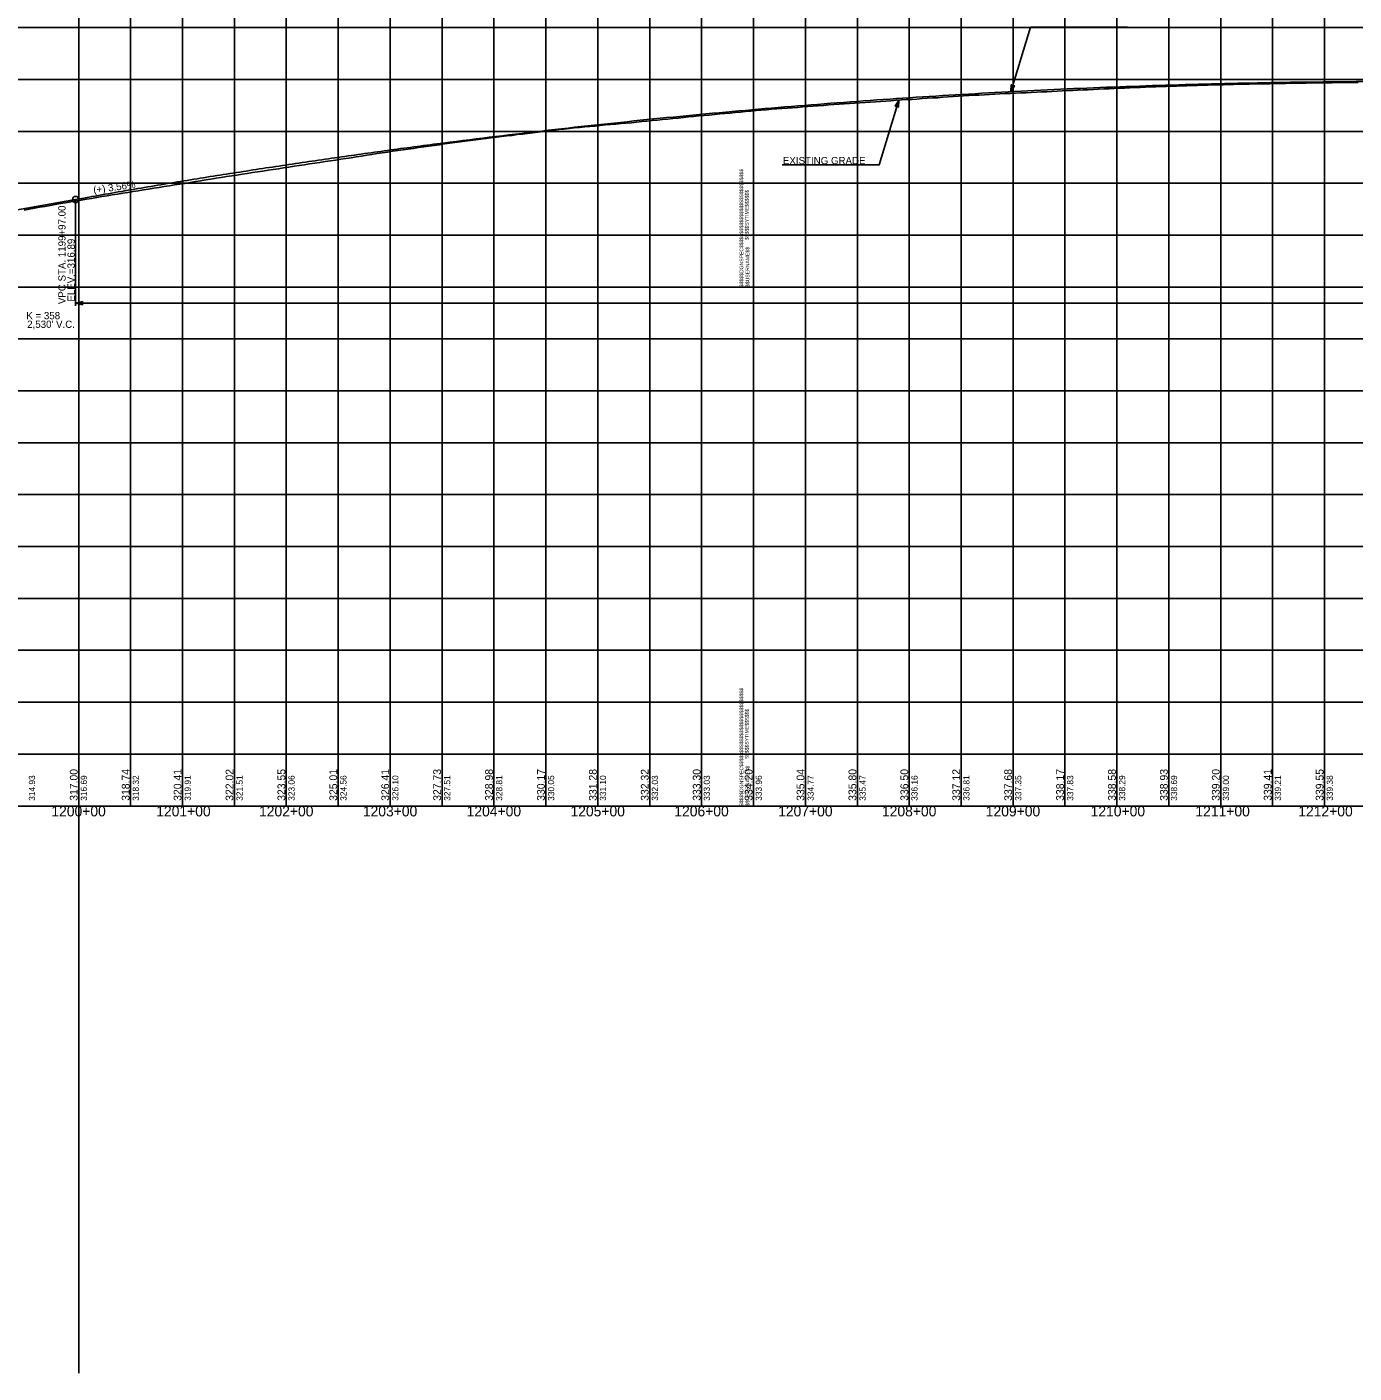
# Model space of a CAD drawing. Extents: x -90830 to 2015517, y -20856 to 836331.
# Drawn here: x 8874 to 10152, y -11344 to -10046 of the extents above; entities that cross this region are included whole.
import ezdxf

# ---------------------------------------------------------------- set-up
doc = ezdxf.new("R2010")
doc.units = 0
for name, color, linetype in [('Level 1', 7, 'Continuous'), ('RD_DDB_GradeTX', 7, 'Continuous'), ('RD_DDB_Profile_Elev', 7, 'Continuous'), ('RD_DDB_Profile_EX', 7, 'Continuous'), ('RD_DDB_Profile_PR', 7, 'Continuous'), ('RD_DDB_StaTX', 7, 'Continuous'), ('RD_DDB_StripGrade', 7, 'Continuous'), ('RD_DDB_VCLbl', 7, 'Continuous'), ('RD_GPK_Profile_Cell', 7, 'Continuous'), ('RD_PD_Final_TX', 7, 'Continuous'), ('RD_TX_Drainage', 7, 'Continuous')]:
    doc.layers.add(name, color=color, linetype=linetype)

msp = doc.modelspace()

# ---------------------------------------------------------------- linework, layer by layer
at = {"layer": 'Level 1'}
for p, q in [((8923.5, -3180.8), (8923.5, -11343.5)), ((8923.5, -9797.1), (8923.5, -10297.1)), ((8973.5, -9797.1), (8973.5, -10297.1)), ((9023.5, -9797.1), (9023.5, -10297.1)), ((9073.5, -9797.1), (9073.5, -10297.1)), ((9123.5, -9797.1), (9123.5, -10297.1)), ((9173.5, -9797.1), (9173.5, -10297.1)), ((9223.5, -9797.1), (9223.5, -10297.1)), ((9273.5, -9797.1), (9273.5, -10297.1)), ((9323.5, -9797.1), (9323.5, -10297.1)), ((9373.5, -9797.1), (9373.5, -10297.1)), ((9423.5, -9797.1), (9423.5, -10297.1)), ((9473.5, -9797.1), (9473.5, -10297.1)), ((9523.5, -9797.1), (9523.5, -10297.1)), ((9573.5, -9797.1), (9573.5, -10297.1)), ((9573.5, -9797.1), (9573.5, -10297.1)), ((9573.5, -9797.1), (9573.5, -10297.1)), ((9623.5, -9797.1), (9623.5, -10297.1)), ((9673.5, -9797.1), (9673.5, -10297.1)), ((9723.5, -9797.1), (9723.5, -10297.1)), ((9773.5, -9797.1), (9773.5, -10297.1)), ((9823.5, -9797.1), (9823.5, -10297.1)), ((9873.5, -9797.1), (9873.5, -10297.1)), ((9923.5, -9797.1), (9923.5, -10297.1)), ((9973.5, -9797.1), (9973.5, -10297.1)), ((10023.5, -9797.1), (10023.5, -10297.1)), ((10073.5, -9797.1), (10073.5, -10297.1)), ((10123.5, -9797.1), (10123.5, -10297.1)), ((7973.5, -10047.1), (9573.5, -10047.1)), ((9573.5, -10047.1), (11173.5, -10047.1)), ((7973.5, -10097.1), (9573.5, -10097.1)), ((9573.5, -10097.1), (11173.5, -10097.1)), ((7973.5, -10147.1), (9573.5, -10147.1)), ((9573.5, -10147.1), (11173.5, -10147.1)), ((7973.5, -10197.1), (9573.5, -10197.1)), ((9573.5, -10197.1), (11173.5, -10197.1)), ((7973.5, -10247.1), (9573.5, -10247.1)), ((9573.5, -10247.1), (11173.5, -10247.1)), ((7973.5, -10297.1), (9573.5, -10297.1)), ((7973.5, -10297.1), (9573.5, -10297.1)), ((8923.5, -10297.1), (8923.5, -10797.1)), ((8973.5, -10297.1), (8973.5, -10797.1)), ((9023.5, -10297.1), (9023.5, -10797.1)), ((9073.5, -10297.1), (9073.5, -10797.1)), ((9123.5, -10297.1), (9123.5, -10797.1)), ((9173.5, -10297.1), (9173.5, -10797.1)), ((9223.5, -10297.1), (9223.5, -10797.1)), ((9273.5, -10297.1), (9273.5, -10797.1)), ((9323.5, -10297.1), (9323.5, -10797.1)), ((9373.5, -10297.1), (9373.5, -10797.1)), ((9423.5, -10297.1), (9423.5, -10797.1)), ((9473.5, -10297.1), (9473.5, -10797.1)), ((9523.5, -10297.1), (9523.5, -10797.1)), ((9573.5, -10297.1), (11173.5, -10297.1)), ((9573.5, -10297.1), (9573.5, -10797.1)), ((9573.5, -10297.1), (9573.5, -10797.1)), ((9573.5, -10297.1), (11173.5, -10297.1)), ((9573.5, -10297.1), (9573.5, -10797.1)), ((9623.5, -10297.1), (9623.5, -10797.1)), ((9673.5, -10297.1), (9673.5, -10797.1)), ((9723.5, -10297.1), (9723.5, -10797.1)), ((9773.5, -10297.1), (9773.5, -10797.1)), ((9823.5, -10297.1), (9823.5, -10797.1)), ((9873.5, -10297.1), (9873.5, -10797.1)), ((9923.5, -10297.1), (9923.5, -10797.1)), ((9973.5, -10297.1), (9973.5, -10797.1)), ((10023.5, -10297.1), (10023.5, -10797.1)), ((10073.5, -10297.1), (10073.5, -10797.1)), ((10123.5, -10297.1), (10123.5, -10797.1)), ((7973.5, -10347.1), (9573.5, -10347.1)), ((9573.5, -10347.1), (11173.5, -10347.1)), ((7973.5, -10397.1), (9573.5, -10397.1)), ((9573.5, -10397.1), (11173.5, -10397.1)), ((7973.5, -10447.1), (9573.5, -10447.1)), ((9573.5, -10447.1), (11173.5, -10447.1)), ((7973.5, -10497.1), (9573.5, -10497.1)), ((9573.5, -10497.1), (11173.5, -10497.1)), ((7973.5, -10547.1), (9573.5, -10547.1)), ((9573.5, -10547.1), (11173.5, -10547.1)), ((7973.5, -10597.1), (9573.5, -10597.1)), ((9573.5, -10597.1), (11173.5, -10597.1)), ((7973.5, -10647.1), (9573.5, -10647.1)), ((9573.5, -10647.1), (11173.5, -10647.1)), ((7973.5, -10697.1), (9573.5, -10697.1)), ((9573.5, -10697.1), (11173.5, -10697.1)), ((7973.5, -10747.1), (9573.5, -10747.1)), ((9573.5, -10747.1), (11173.5, -10747.1)), ((7973.5, -10797.1), (9573.5, -10797.1)), ((9573.5, -10797.1), (11173.5, -10797.1))]:
    msp.add_line(p, q, dxfattribs=at)
at = {"layer": 'RD_DDB_Profile_EX'}
for points in [[(9545.9, -10129.9), (9550.9, -10129.4), (9555.9, -10128.9), (9560.9, -10128.5), (9565.9, -10128), (9570.9, -10127.5), (9575.9, -10127.1), (9580.9, -10126.7), (9585.9, -10126.3), (9590.9, -10125.8), (9595.9, -10125.4), (9600.9, -10125.1), (9605.9, -10124.7), (9610.9, -10124.3), (9615.9, -10123.9), (9620.9, -10123.5), (9625.9, -10123.1), (9630.9, -10122.7), (9635.9, -10122.3), (9640.9, -10122), (9645.9, -10121.6), (9650.9, -10121.3), (9655.9, -10121), (9660.9, -10120.6), (9665.9, -10120.3), (9670.9, -10119.9), (9675.9, -10119.6), (9680.9, -10119.2), (9685.9, -10118.9), (9690.9, -10118.5), (9695.9, -10118.2), (9700.9, -10117.8), (9705.9, -10117.5), (9710.9, -10117.1), (9715.9, -10116.8), (9720.9, -10116.5), (9725.9, -10116.2), (9730.9, -10115.9), (9735.9, -10115.5), (9740.9, -10115.2), (9745.9, -10114.9), (9750.9, -10114.6), (9755.9, -10114.2), (9760.9, -10113.9), (9765.9, -10113.5), (9770.9, -10113.2), (9775.9, -10112.9), (9780.9, -10112.6), (9785.9, -10112.3), (9790.9, -10112.1), (9795.9, -10111.8), (9800.9, -10111.5), (9805.9, -10111.3), (9810.9, -10111), (9815.9, -10110.7), (9820.9, -10110.5), (9825.9, -10110.2), (9830.9, -10110), (9835.9, -10109.8), (9840.9, -10109.5), (9845.9, -10109.3), (9850.9, -10109.1), (9855.9, -10108.8), (9860.9, -10108.6), (9865.9, -10108.3), (9870.9, -10108.1), (9875.9, -10107.8), (9880.9, -10107.6), (9885.9, -10107.4), (9890.9, -10107.1), (9895.9, -10106.9), (9900.9, -10106.7), (9905.9, -10106.4), (9910.9, -10106.2), (9915.9, -10106), (9920.9, -10105.8), (9925.9, -10105.5), (9930.9, -10105.3), (9935.9, -10105.1), (9940.9, -10104.9), (9945.9, -10104.7), (9950.9, -10104.5), (9955.9, -10104.3), (9960.9, -10104.1), (9965.9, -10103.9), (9970.9, -10103.7), (9975.9, -10103.6), (9980.9, -10103.4), (9985.9, -10103.2), (9990.9, -10103.1), (9995.9, -10102.9), (10000.9, -10102.8), (10005.9, -10102.6), (10010.9, -10102.5), (10015.9, -10102.3), (10020.9, -10102.2), (10025.9, -10102.1), (10030.9, -10101.9), (10035.9, -10101.8), (10040.9, -10101.7), (10045.9, -10101.6)], [(10045.9, -10101.6), (10050.9, -10101.5), (10055.9, -10101.4), (10060.9, -10101.3), (10065.9, -10101.2), (10070.9, -10101.1), (10075.9, -10101), (10080.9, -10100.9), (10085.9, -10100.8), (10090.9, -10100.7), (10095.9, -10100.6), (10100.9, -10100.6), (10105.9, -10100.5), (10110.9, -10100.4), (10115.9, -10100.3), (10120.9, -10100.3), (10125.9, -10100.2), (10130.9, -10100.2), (10135.9, -10100.1), (10140.9, -10100.1), (10145.9, -10100), (10150.9, -10100), (10155.9, -10099.9)], [(9045.9, -10193.9), (9050.9, -10193.1), (9055.9, -10192.3), (9060.9, -10191.5), (9065.9, -10190.7), (9070.9, -10189.9), (9075.9, -10189.2), (9080.9, -10188.4), (9085.9, -10187.6), (9090.9, -10186.8), (9095.9, -10186.1), (9100.9, -10185.3), (9105.9, -10184.5), (9110.9, -10183.7), (9115.9, -10183), (9120.9, -10182.2), (9125.9, -10181.4), (9130.9, -10180.7), (9135.9, -10179.9), (9140.9, -10179.2), (9145.9, -10178.4), (9150.9, -10177.7), (9155.9, -10176.9), (9160.9, -10176.2), (9165.9, -10175.4), (9170.9, -10174.7), (9175.9, -10173.9), (9180.9, -10173.2), (9185.9, -10172.4), (9190.9, -10171.6), (9195.9, -10170.8), (9200.9, -10170.1), (9205.9, -10169.3), (9210.9, -10168.5), (9215.9, -10167.8), (9220.9, -10167), (9225.9, -10166.2), (9230.9, -10165.5), (9235.9, -10164.8), (9240.9, -10164.1), (9245.9, -10163.4), (9250.9, -10162.6), (9255.9, -10162), (9260.9, -10161.3), (9265.9, -10160.6), (9270.9, -10159.9), (9275.9, -10159.2), (9280.9, -10158.5), (9285.9, -10157.9), (9290.9, -10157.2), (9295.9, -10156.6), (9300.9, -10155.9), (9305.9, -10155.3), (9310.9, -10154.7), (9315.9, -10154), (9320.9, -10153.4), (9325.9, -10152.7), (9330.9, -10152.1), (9335.9, -10151.5), (9340.9, -10150.9), (9345.9, -10150.2), (9350.9, -10149.6), (9355.9, -10149), (9360.9, -10148.4), (9365.9, -10147.8), (9370.9, -10147.1), (9375.9, -10146.6), (9380.9, -10146), (9385.9, -10145.4), (9390.9, -10144.9), (9395.9, -10144.4), (9400.9, -10143.8), (9405.9, -10143.3), (9410.9, -10142.8), (9415.9, -10142.3), (9420.9, -10141.9), (9425.9, -10141.4), (9430.9, -10140.9), (9435.9, -10140.5), (9440.9, -10140.1), (9445.9, -10139.6), (9450.9, -10139.2), (9455.9, -10138.7), (9460.9, -10138.2), (9465.9, -10137.7), (9470.9, -10137.2), (9475.9, -10136.7), (9480.9, -10136.2), (9485.9, -10135.7), (9490.9, -10135.2), (9495.9, -10134.7), (9500.9, -10134.2), (9505.9, -10133.7), (9510.9, -10133.2), (9515.9, -10132.7), (9520.9, -10132.2), (9525.9, -10131.7), (9530.9, -10131.3), (9535.9, -10130.8), (9540.9, -10130.3), (9545.9, -10129.9)], [(8870.9, -10222.9), (8875.9, -10222), (8880.9, -10221.1), (8885.9, -10220.2), (8890.9, -10219.3), (8895.9, -10218.4), (8900.9, -10217.5), (8905.9, -10216.6), (8910.9, -10215.8), (8915.9, -10214.9), (8920.9, -10214.1), (8925.9, -10213.2), (8930.9, -10212.4), (8935.9, -10211.6), (8940.9, -10210.8), (8945.9, -10209.9), (8950.9, -10209.1), (8955.9, -10208.3), (8960.9, -10207.5), (8965.9, -10206.7), (8970.9, -10205.9), (8975.9, -10205.1), (8980.9, -10204.3), (8985.9, -10203.5), (8990.9, -10202.7), (8995.9, -10201.9), (9000.9, -10201.1), (9005.9, -10200.3), (9010.9, -10199.5), (9015.9, -10198.7), (9020.9, -10197.9), (9025.9, -10197.2), (9030.9, -10196.4), (9035.9, -10195.5), (9040.9, -10194.7), (9045.9, -10193.9)]]:
    msp.add_lwpolyline(points, dxfattribs=at)
at = {"layer": 'RD_DDB_Profile_PR'}
msp.add_line((8296, -10323.9), (8920.5, -10212.7), dxfattribs=at)
msp.add_spline([(8920.5, -10212.7), (8971.1, -10203.8), (9021.7, -10195.3), (9072.3, -10187.2), (9122.9, -10179.5), (9173.5, -10172.1), (9224.1, -10165), (9274.7, -10158.3), (9325.3, -10152), (9375.9, -10146), (9426.5, -10140.4), (9477.1, -10135.1), (9527.7, -10130.2), (9578.3, -10125.7), (9628.9, -10121.5), (9679.5, -10117.7), (9730.1, -10114.2), (9780.7, -10111.1), (9831.3, -10108.3), (9881.9, -10105.9), (9932.5, -10103.9), (9983.1, -10102.2), (10033.7, -10100.9), (10084.3, -10099.9), (10134.9, -10099.3), (10185.5, -10099), (10236.1, -10099.1), (10286.7, -10099.6), (10337.3, -10100.4), (10387.9, -10101.6), (10438.5, -10103.1), (10489.1, -10105), (10539.7, -10107.2), (10543.1, -10107.4)], degree=3, dxfattribs=at)
at = {"layer": 'RD_DDB_VCLbl'}
for p, q in [((8920.5, -10315.2), (8920.5, -10215.7)), ((8920.5, -10312.7), (11450.5, -10312.7))]:
    msp.add_line(p, q, dxfattribs=at)
msp.add_circle((8920.5, -10212.7), 3, dxfattribs=at)
at = {"layer": 'RD_GPK_Profile_Cell'}
msp.add_line((4823.5, -10797.1), (75223.5, -10797.1), dxfattribs=at)
at = {"layer": 'RD_PD_Final_TX'}
for p, q in [((9821.3, -10108.8), (9821.7, -10102.2)), ((9823.2, -10102.6), (9821.3, -10108.8)), ((9821.3, -10108.8), (9824.8, -10103.1)), ((9821.7, -10102.2), (9824.8, -10103.1)), ((9713.4, -10117), (9710, -10122.7)), ((9711.6, -10123.2), (9713.4, -10117)), ((9713.4, -10117), (9713.1, -10123.6)), ((9713.1, -10123.6), (9710, -10122.7))]:
    msp.add_line(p, q, dxfattribs=at)
for points in [[(9933.8, -10046.5), (9840.4, -10046.5), (9821.3, -10108.8)], [(9823.2, -10102.7), (9821.4, -10108.5), (9823.1, -10102.6), (9821.4, -10108.2), (9823.1, -10102.6), (9821.4, -10108), (9823, -10102.6), (9821.4, -10107.7), (9822.9, -10102.6), (9821.5, -10107.4), (9822.8, -10102.6), (9821.5, -10107), (9822.8, -10102.6), (9821.5, -10106.7), (9822.7, -10102.5), (9821.5, -10106.4), (9822.6, -10102.5), (9821.6, -10106.1), (9822.6, -10102.5), (9821.6, -10105.8), (9822.5, -10102.5), (9821.6, -10105.5), (9822.4, -10102.4), (9821.6, -10105), (9822.3, -10102.4), (9821.6, -10104.7), (9822.3, -10102.4), (9821.6, -10104.3), (9822.2, -10102.4), (9821.7, -10103.9), (9822.1, -10102.3), (9821.7, -10103.6), (9822, -10102.3), (9821.7, -10103.3), (9822, -10102.3), (9821.7, -10103), (9821.9, -10102.3), (9821.7, -10102.6), (9821.8, -10102.3)], [(9821.5, -10108.4), (9823.3, -10102.7), (9821.6, -10108.2), (9823.3, -10102.7), (9821.7, -10108.1), (9823.4, -10102.7), (9821.8, -10107.9), (9823.4, -10102.8), (9822, -10107.7), (9823.5, -10102.8), (9822.1, -10107.5), (9823.6, -10102.8), (9822.2, -10107.3), (9823.6, -10102.8), (9822.4, -10107), (9823.7, -10102.8), (9822.5, -10106.8), (9823.8, -10102.8), (9822.6, -10106.5), (9823.8, -10102.8), (9822.8, -10106.3), (9823.9, -10102.9), (9822.9, -10106), (9823.9, -10102.9), (9823.2, -10105.7), (9824, -10102.9), (9823.3, -10105.5), (9824.1, -10102.9), (9823.5, -10105.2), (9824.1, -10103), (9823.6, -10104.9), (9824.2, -10103), (9823.8, -10104.6), (9824.3, -10103.1), (9823.9, -10104.4), (9824.3, -10103.1), (9824.1, -10104.1), (9824.4, -10103), (9824.2, -10103.9), (9824.5, -10103.1), (9824.4, -10103.7), (9824.6, -10103.2), (9824.7, -10103.1), (9824.6, -10103.2)], [(9601, -10179.3), (9694.4, -10179.3), (9713.4, -10117)], [(9711.6, -10123.1), (9713.4, -10117.3), (9711.7, -10123.2), (9713.4, -10117.6), (9711.7, -10123.2), (9713.4, -10117.8), (9711.8, -10123.2), (9713.4, -10118.1), (9711.9, -10123.2), (9713.3, -10118.4), (9712, -10123.2), (9713.3, -10118.8), (9712, -10123.2), (9713.3, -10119.1), (9712.1, -10123.3), (9713.3, -10119.4), (9712.2, -10123.2), (9713.2, -10119.7), (9712.2, -10123.3), (9713.2, -10120), (9712.3, -10123.3), (9713.2, -10120.3), (9712.4, -10123.4), (9713.2, -10120.8), (9712.5, -10123.4), (9713.2, -10121.1), (9712.5, -10123.4), (9713.2, -10121.5), (9712.6, -10123.4), (9713.1, -10121.9), (9712.7, -10123.5), (9713.1, -10122.2), (9712.8, -10123.5), (9713.1, -10122.5), (9712.8, -10123.5), (9713.1, -10122.8), (9712.9, -10123.5), (9713.1, -10123.2), (9713, -10123.5)], [(9713.3, -10117.4), (9711.5, -10123.1), (9713.2, -10117.6), (9711.5, -10123.1), (9713.1, -10117.7), (9711.4, -10123.1), (9713, -10117.9), (9711.4, -10123), (9712.8, -10118.1), (9711.3, -10123), (9712.7, -10118.3), (9711.2, -10123), (9712.6, -10118.5), (9711.2, -10123), (9712.4, -10118.8), (9711.1, -10123), (9712.3, -10119), (9711, -10123), (9712.2, -10119.3), (9711, -10122.9), (9712, -10119.5), (9710.9, -10122.9), (9711.8, -10119.8), (9710.9, -10122.9), (9711.6, -10120.1), (9710.8, -10122.9), (9711.5, -10120.3), (9710.7, -10122.9), (9711.3, -10120.6), (9710.7, -10122.8), (9711.2, -10120.9), (9710.6, -10122.8), (9711, -10121.2), (9710.5, -10122.7), (9710.8, -10121.4), (9710.5, -10122.7), (9710.7, -10121.7), (9710.4, -10122.8), (9710.6, -10121.9), (9710.3, -10122.7), (9710.4, -10122.1), (9710.2, -10122.6), (9710.1, -10122.7), (9710.2, -10122.6)]]:
    msp.add_lwpolyline(points, dxfattribs=at)
at = {"layer": 'RD_TX_Drainage'}
msp.add_lwpolyline([(8927.1, -10314.3), (8920.5, -10312.7), (8927.1, -10311)], close=True, dxfattribs=at)

# ---------------------------------------------------------------- texts
at = {"layer": 'Level 1'}
for s, p in [('$$$$$DGNSPEC$$$$$$$$$$$$$$$$$$$$$$$$$$$$', (9563.6, -10297.2)), ('$$$$$SYTIME$$$$$$', (9568.9, -10251.6)), ('$$USERNAME$$', (9569.5, -10297)), ('$$$$$DGNSPEC$$$$$$$$$$$$$$$$$$$$$$$$$$$$', (9563.6, -10797.2)), ('$$$$$SYTIME$$$$$$', (9568.9, -10751.6)), ('$$USERNAME$$', (9569.5, -10797))]:
    msp.add_text(s, height=3.544, rotation=90, dxfattribs=at).set_placement(p)
at = {"layer": 'RD_DDB_GradeTX'}
msp.add_text('(+) 3.56%', height=7, rotation=7.7511, dxfattribs=at).set_placement((8938.1, -10207))
at = {"layer": 'RD_DDB_Profile_Elev'}
for s, p in [('317.00', (8922.5, -10792.1)), ('318.74', (8972.5, -10792.1)), ('320.41', (9022.5, -10792.1)), ('322.02', (9072.5, -10792.1)), ('323.55', (9122.5, -10792.1)), ('325.01', (9172.5, -10792.1)), ('326.41', (9222.5, -10792.1)), ('327.73', (9272.5, -10792.1)), ('328.98', (9322.5, -10792.1)), ('330.17', (9372.5, -10792.1)), ('331.28', (9422.5, -10792.1)), ('332.32', (9472.5, -10792.1)), ('333.30', (9522.5, -10792.1)), ('334.20', (9572.5, -10792.1)), ('335.04', (9622.5, -10792.1)), ('335.80', (9672.5, -10792.1)), ('336.50', (9722.5, -10792.1)), ('337.12', (9772.5, -10792.1)), ('337.68', (9822.5, -10792.1)), ('338.17', (9872.5, -10792.1)), ('338.58', (9922.5, -10792.1)), ('338.93', (9972.5, -10792.1)), ('339.20', (10022.5, -10792.1)), ('339.41', (10072.5, -10792.1)), ('339.55', (10122.5, -10792.1))]:
    msp.add_text(s, height=7.5, rotation=90, dxfattribs=at).set_placement(p)
at = {"layer": 'RD_DDB_StaTX'}
for s, p in [('1200+00', (8897.2, -10807.1)), ('1201+00', (8998.2, -10807.1)), ('1202+00', (9097.2, -10807.1)), ('1203+00', (9197.2, -10807.1)), ('1204+00', (9297.2, -10807.1)), ('1205+00', (9397.2, -10807.1)), ('1206+00', (9497.2, -10807.1)), ('1207+00', (9597.2, -10807.1)), ('1208+00', (9697.2, -10807.1)), ('1209+00', (9797.2, -10807.1)), ('1210+00', (9898.2, -10807.1)), ('1211+00', (9999.1, -10807.1)), ('1212+00', (10098.2, -10807.1))]:
    msp.add_text(s, height=10, dxfattribs=at).set_placement(p)
at = {"layer": 'RD_DDB_StripGrade'}
for s, height, p in [('VPC STA. 1199+97.00 ', 7, (8910.9, -10313.5)), ('ELEV.=316.89', 7, (8919.7, -10311.1)), ('314.93', 6, (8881.5, -10792.1)), ('316.69', 6, (8931.5, -10792.1)), ('318.32', 6, (8981.5, -10792.1)), ('319.91', 6, (9031.5, -10792.1)), ('321.51', 6, (9081.5, -10792.1)), ('323.06', 6, (9131.5, -10792.1)), ('324.56', 6, (9181.5, -10792.1)), ('326.10', 6, (9231.5, -10792.1)), ('327.51', 6, (9281.5, -10792.1)), ('328.81', 6, (9331.5, -10792.1)), ('330.05', 6, (9381.5, -10792.1)), ('331.10', 6, (9431.5, -10792.1)), ('332.03', 6, (9481.5, -10792.1)), ('333.03', 6, (9531.5, -10792.1)), ('333.96', 6, (9581.5, -10792.1)), ('334.77', 6, (9631.5, -10792.1)), ('335.47', 6, (9681.5, -10792.1)), ('336.16', 6, (9731.5, -10792.1)), ('336.81', 6, (9781.5, -10792.1)), ('337.35', 6, (9831.5, -10792.1)), ('337.83', 6, (9881.5, -10792.1)), ('338.29', 6, (9931.5, -10792.1)), ('338.69', 6, (9981.5, -10792.1)), ('339.00', 6, (10031.5, -10792.1)), ('339.21', 6, (10081.5, -10792.1)), ('339.38', 6, (10131.5, -10792.1))]:
    msp.add_text(s, height=height, rotation=90, dxfattribs=at).set_placement(p)
at = {"layer": 'RD_DDB_VCLbl'}
for s, p in [('K = 358', (8873.1, -10328.1)), ("2,530' V.C.", (8873.9, -10336.4))]:
    msp.add_text(s, height=7, dxfattribs=at).set_placement(p)
at = {"layer": 'RD_PD_Final_TX'}
msp.add_text('EXISTING GRADE', height=7, dxfattribs=at).set_placement((9601.8, -10178.7))

doc.saveas('drawing.dxf')
